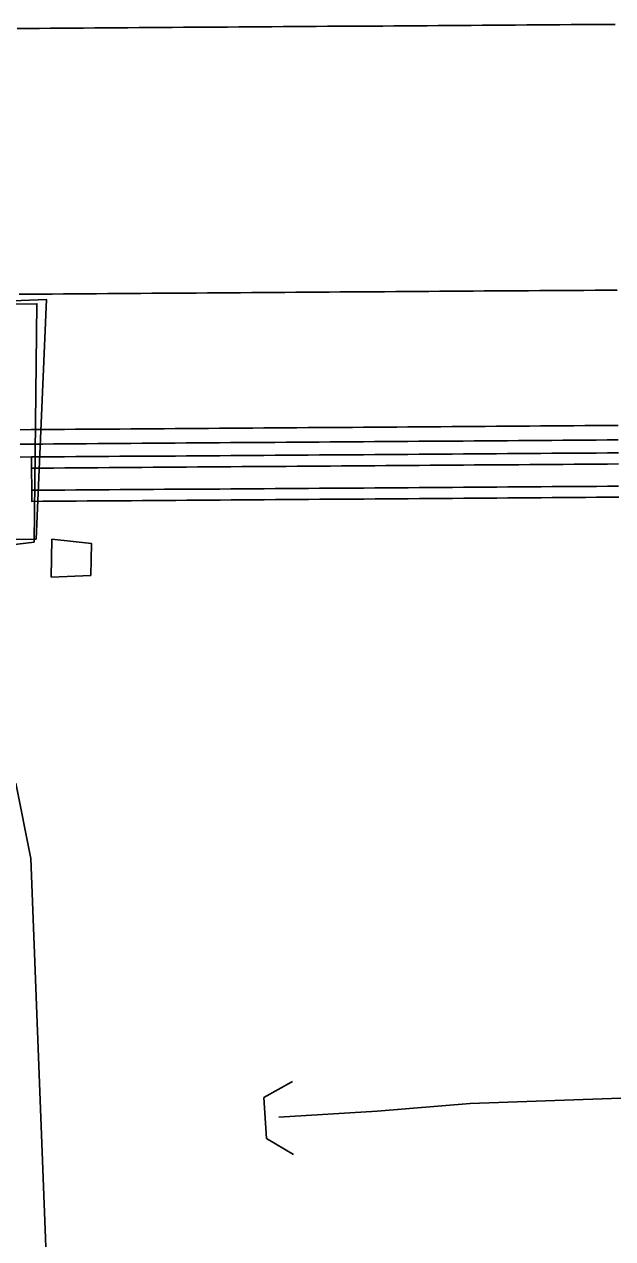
# Model space of a CAD drawing. Extents: x 2145380 to 2157287, y 139568 to 149130.
# Drawn here: x 2153079.9 to 2153133, y 142759.4 to 142869.1 of the extents above; entities that cross this region are included whole.
import ezdxf

# ---------------------------------------------------------------- set-up
doc = ezdxf.new("R2010")
doc.units = 0
for name, color, linetype in [('PR_PREVIOUSLY CONSTRUCTED', 7, 'Continuous'), ('TOPO_Concrete', 7, 'Continuous'), ('TOPO_DRAIN_Headwall', 7, 'Continuous'), ('TOPO_Flowline', 7, 'Continuous'), ('TOPO_Guardrail', 7, 'Continuous')]:
    doc.layers.add(name, color=color, linetype=linetype)

msp = doc.modelspace()

# ---------------------------------------------------------------- linework, layer by layer
at = {"layer": 'PR_PREVIOUSLY CONSTRUCTED'}
for points in [[(2153079.23, 142868.71), (2153080.23, 142868.72), (2153081.23, 142868.72), (2153082.23, 142868.73), (2153083.23, 142868.74), (2153084.23, 142868.74), (2153085.23, 142868.75), (2153086.23, 142868.76), (2153087.23, 142868.77), (2153088.23, 142868.77), (2153089.23, 142868.78), (2153090.23, 142868.79), (2153091.23, 142868.79), (2153092.23, 142868.8), (2153093.23, 142868.81), (2153094.23, 142868.82), (2153095.23, 142868.82), (2153096.23, 142868.83), (2153097.23, 142868.84), (2153098.23, 142868.84), (2153099.23, 142868.85), (2153100.23, 142868.86), (2153101.23, 142868.87), (2153102.23, 142868.87), (2153103.23, 142868.88), (2153104.23, 142868.89), (2153105.23, 142868.89), (2153106.23, 142868.9), (2153107.23, 142868.91), (2153108.23, 142868.92), (2153109.23, 142868.92), (2153110.23, 142868.93), (2153111.23, 142868.94), (2153112.23, 142868.94), (2153113.23, 142868.95), (2153114.23, 142868.96), (2153115.23, 142868.97), (2153116.23, 142868.97), (2153117.23, 142868.98), (2153118.23, 142868.99), (2153119.23, 142868.99), (2153120.23, 142869), (2153121.23, 142869.01), (2153122.23, 142869.02), (2153123.23, 142869.02), (2153124.23, 142869.03), (2153125.23, 142869.04), (2153126.23, 142869.04), (2153127.23, 142869.05), (2153128.23, 142869.06), (2153129.23, 142869.07), (2153130.23, 142869.07), (2153131.23, 142869.08), (2153132.23, 142869.09), (2153133.23, 142869.09)], [(2153079.4, 142844.71), (2153080.4, 142844.72), (2153081.4, 142844.72), (2153082.4, 142844.73), (2153083.4, 142844.74), (2153084.4, 142844.74), (2153085.4, 142844.75), (2153086.4, 142844.76), (2153087.4, 142844.77), (2153088.4, 142844.77), (2153089.4, 142844.78), (2153090.4, 142844.79), (2153091.4, 142844.8), (2153092.4, 142844.8), (2153093.4, 142844.81), (2153094.4, 142844.82), (2153095.4, 142844.82), (2153096.4, 142844.83), (2153097.4, 142844.84), (2153098.4, 142844.85), (2153099.4, 142844.85), (2153100.4, 142844.86), (2153101.4, 142844.87), (2153102.4, 142844.87), (2153103.4, 142844.88), (2153104.4, 142844.89), (2153105.4, 142844.89), (2153106.4, 142844.9), (2153107.4, 142844.91), (2153108.4, 142844.92), (2153109.4, 142844.92), (2153110.4, 142844.93), (2153111.4, 142844.94), (2153112.4, 142844.94), (2153113.4, 142844.95), (2153114.4, 142844.96), (2153115.4, 142844.97), (2153116.4, 142844.97), (2153117.4, 142844.98), (2153118.4, 142844.99), (2153119.4, 142844.99), (2153120.4, 142845), (2153121.4, 142845.01), (2153122.4, 142845.02), (2153123.4, 142845.02), (2153124.4, 142845.03), (2153125.4, 142845.04), (2153126.4, 142845.05), (2153127.4, 142845.05), (2153128.4, 142845.06), (2153129.4, 142845.07), (2153130.4, 142845.07), (2153131.4, 142845.08), (2153132.4, 142845.09), (2153133.4, 142845.1)], [(2153079.49, 142832.48), (2153080.49, 142832.49), (2153081.49, 142832.49), (2153082.49, 142832.5), (2153083.49, 142832.51), (2153084.49, 142832.52), (2153085.49, 142832.52), (2153086.49, 142832.53), (2153087.49, 142832.54), (2153088.49, 142832.54), (2153089.49, 142832.55), (2153090.49, 142832.56), (2153091.49, 142832.57), (2153092.49, 142832.57), (2153093.49, 142832.58), (2153094.49, 142832.59), (2153095.49, 142832.59), (2153096.49, 142832.6), (2153097.49, 142832.61), (2153098.49, 142832.62), (2153099.49, 142832.62), (2153100.49, 142832.63), (2153101.49, 142832.64), (2153102.49, 142832.64), (2153103.49, 142832.65), (2153104.49, 142832.66), (2153105.49, 142832.67), (2153106.49, 142832.67), (2153107.49, 142832.68), (2153108.49, 142832.69), (2153109.49, 142832.69), (2153110.49, 142832.7), (2153111.49, 142832.71), (2153112.49, 142832.72), (2153113.49, 142832.72), (2153114.49, 142832.73), (2153115.49, 142832.74), (2153116.49, 142832.74), (2153117.49, 142832.75), (2153118.49, 142832.76), (2153119.49, 142832.77), (2153120.49, 142832.77), (2153121.49, 142832.78), (2153122.49, 142832.79), (2153123.49, 142832.8), (2153124.49, 142832.8), (2153125.49, 142832.81), (2153126.49, 142832.82), (2153127.49, 142832.82), (2153128.49, 142832.83), (2153129.49, 142832.84), (2153130.49, 142832.85), (2153131.49, 142832.85), (2153132.49, 142832.86), (2153133.49, 142832.87)], [(2153079.5, 142831.18), (2153080.5, 142831.19), (2153081.5, 142831.19), (2153082.5, 142831.2), (2153083.5, 142831.21), (2153084.5, 142831.21), (2153085.5, 142831.22), (2153086.5, 142831.23), (2153087.5, 142831.24), (2153088.5, 142831.24), (2153089.5, 142831.25), (2153090.5, 142831.26), (2153091.5, 142831.27), (2153092.5, 142831.27), (2153093.5, 142831.28), (2153094.5, 142831.29), (2153095.5, 142831.29), (2153096.5, 142831.3), (2153097.5, 142831.31), (2153098.5, 142831.32), (2153099.5, 142831.32), (2153100.5, 142831.33), (2153101.5, 142831.34), (2153102.5, 142831.34), (2153103.5, 142831.35), (2153104.5, 142831.36), (2153105.5, 142831.36), (2153106.5, 142831.37), (2153107.5, 142831.38), (2153108.5, 142831.39), (2153109.5, 142831.39), (2153110.5, 142831.4), (2153111.5, 142831.41), (2153112.5, 142831.41), (2153113.5, 142831.42), (2153114.5, 142831.43), (2153115.5, 142831.44), (2153116.5, 142831.44), (2153117.5, 142831.45), (2153118.5, 142831.46), (2153119.5, 142831.46), (2153120.5, 142831.47), (2153121.5, 142831.48), (2153122.5, 142831.49), (2153123.5, 142831.49), (2153124.5, 142831.5), (2153125.5, 142831.51), (2153126.5, 142831.52), (2153127.5, 142831.52), (2153128.5, 142831.53), (2153129.5, 142831.54), (2153130.5, 142831.54), (2153131.5, 142831.55), (2153132.5, 142831.56), (2153133.5, 142831.57)], [(2153079.51, 142830.01), (2153080.51, 142830.02), (2153081.51, 142830.03), (2153082.51, 142830.03), (2153083.51, 142830.04), (2153084.51, 142830.05), (2153085.51, 142830.05), (2153086.51, 142830.06), (2153087.51, 142830.07), (2153088.51, 142830.08), (2153089.51, 142830.08), (2153090.51, 142830.09), (2153091.51, 142830.1), (2153092.51, 142830.1), (2153093.51, 142830.11), (2153094.51, 142830.12), (2153095.51, 142830.13), (2153096.51, 142830.13), (2153097.51, 142830.14), (2153098.51, 142830.15), (2153099.51, 142830.16), (2153100.51, 142830.16), (2153101.51, 142830.17), (2153102.51, 142830.18), (2153103.51, 142830.18), (2153104.51, 142830.19), (2153105.51, 142830.2), (2153106.51, 142830.21), (2153107.51, 142830.21), (2153108.51, 142830.22), (2153109.51, 142830.23), (2153110.51, 142830.23), (2153111.51, 142830.24), (2153112.51, 142830.25), (2153113.51, 142830.26), (2153114.51, 142830.26), (2153115.51, 142830.27), (2153116.51, 142830.28), (2153117.51, 142830.28), (2153118.51, 142830.29), (2153119.51, 142830.3), (2153120.51, 142830.31), (2153121.51, 142830.31), (2153122.51, 142830.32), (2153123.51, 142830.33), (2153124.51, 142830.33), (2153125.51, 142830.34), (2153126.51, 142830.35), (2153127.51, 142830.36), (2153128.51, 142830.36), (2153129.51, 142830.37), (2153130.51, 142830.38), (2153131.51, 142830.38), (2153132.51, 142830.39), (2153133.51, 142830.4)], [(2153080.51, 142830.02), (2153080.54, 142826.01), (2153081.54, 142826.02), (2153082.54, 142826.02), (2153083.54, 142826.03), (2153084.54, 142826.04), (2153085.54, 142826.05), (2153086.54, 142826.05), (2153087.54, 142826.06), (2153088.54, 142826.07), (2153089.54, 142826.07), (2153090.54, 142826.08), (2153091.54, 142826.09), (2153092.54, 142826.1), (2153093.54, 142826.1), (2153094.54, 142826.11), (2153095.54, 142826.12), (2153096.54, 142826.12), (2153097.54, 142826.13), (2153098.54, 142826.14), (2153099.54, 142826.15), (2153100.54, 142826.15), (2153101.54, 142826.16), (2153102.54, 142826.17), (2153103.54, 142826.17), (2153104.54, 142826.18), (2153105.54, 142826.19), (2153106.54, 142826.2), (2153107.54, 142826.2), (2153108.54, 142826.21), (2153109.54, 142826.22), (2153110.54, 142826.22), (2153111.54, 142826.23), (2153112.54, 142826.24), (2153113.54, 142826.25), (2153114.54, 142826.25), (2153115.54, 142826.26), (2153116.54, 142826.27), (2153117.54, 142826.27), (2153118.54, 142826.28), (2153119.54, 142826.29), (2153120.54, 142826.3), (2153121.54, 142826.3), (2153122.54, 142826.31), (2153123.54, 142826.32), (2153124.54, 142826.32), (2153125.54, 142826.33), (2153126.54, 142826.34), (2153127.54, 142826.35), (2153128.54, 142826.35), (2153129.54, 142826.36), (2153130.54, 142826.37), (2153131.54, 142826.38), (2153132.54, 142826.38), (2153133.54, 142826.39)], [(2153080.52, 142829.01), (2153081.52, 142829.02), (2153082.52, 142829.02), (2153083.52, 142829.03), (2153084.52, 142829.04), (2153085.52, 142829.05), (2153086.52, 142829.05), (2153087.52, 142829.06), (2153088.52, 142829.07), (2153089.52, 142829.07), (2153090.52, 142829.08), (2153091.52, 142829.09), (2153092.52, 142829.1), (2153093.52, 142829.1), (2153094.52, 142829.11), (2153095.52, 142829.12), (2153096.52, 142829.12), (2153097.52, 142829.13), (2153098.52, 142829.14), (2153099.52, 142829.15), (2153100.52, 142829.15), (2153101.52, 142829.16), (2153102.52, 142829.17), (2153103.52, 142829.17), (2153104.52, 142829.18), (2153105.52, 142829.19), (2153106.52, 142829.2), (2153107.52, 142829.2), (2153108.52, 142829.21), (2153109.52, 142829.22), (2153110.52, 142829.22), (2153111.52, 142829.23), (2153112.52, 142829.24), (2153113.52, 142829.25), (2153114.52, 142829.25), (2153115.52, 142829.26), (2153116.52, 142829.27), (2153117.52, 142829.27), (2153118.52, 142829.28), (2153119.52, 142829.29), (2153120.52, 142829.3), (2153121.52, 142829.3), (2153122.52, 142829.31), (2153123.52, 142829.32), (2153124.52, 142829.32), (2153125.52, 142829.33), (2153126.52, 142829.34), (2153127.52, 142829.35), (2153128.52, 142829.35), (2153129.52, 142829.36), (2153130.52, 142829.37), (2153131.52, 142829.37), (2153132.52, 142829.38), (2153133.52, 142829.39)], [(2153080.53, 142827.01), (2153081.53, 142827.02), (2153082.53, 142827.02), (2153083.53, 142827.03), (2153084.53, 142827.04), (2153085.53, 142827.05), (2153086.53, 142827.05), (2153087.53, 142827.06), (2153088.53, 142827.07), (2153089.53, 142827.07), (2153090.53, 142827.08), (2153091.53, 142827.09), (2153092.53, 142827.1), (2153093.53, 142827.1), (2153094.53, 142827.11), (2153095.53, 142827.12), (2153096.53, 142827.12), (2153097.53, 142827.13), (2153098.53, 142827.14), (2153099.53, 142827.15), (2153100.53, 142827.15), (2153101.53, 142827.16), (2153102.53, 142827.17), (2153103.53, 142827.17), (2153104.53, 142827.18), (2153105.53, 142827.19), (2153106.53, 142827.2), (2153107.53, 142827.2), (2153108.53, 142827.21), (2153109.53, 142827.22), (2153110.53, 142827.22), (2153111.53, 142827.23), (2153112.53, 142827.24), (2153113.53, 142827.25), (2153114.53, 142827.25), (2153115.53, 142827.26), (2153116.53, 142827.27), (2153117.53, 142827.27), (2153118.53, 142827.28), (2153119.53, 142827.29), (2153120.53, 142827.3), (2153121.53, 142827.3), (2153122.53, 142827.31), (2153123.53, 142827.32), (2153124.53, 142827.32), (2153125.53, 142827.33), (2153126.53, 142827.34), (2153127.53, 142827.35), (2153128.53, 142827.35), (2153129.53, 142827.36), (2153130.53, 142827.37), (2153131.53, 142827.37), (2153132.53, 142827.38), (2153133.53, 142827.39)]]:
    msp.add_lwpolyline(points, dxfattribs=at)
msp.add_arc((2152550.6, 141635.98), 1145.92, 60.40983, 90.40983, dxfattribs=at)
at = {"layer": 'TOPO_Concrete'}
for points in [[(2153001.4, 142822.08), (2153000.2, 142822.1), (2153000.15, 142843.63), (2153081.01, 142843.86), (2153080.75, 142822.34), (2153077.76, 142821.96)], [(2153078.05, 142844.1), (2153081.87, 142844.25), (2153080.93, 142822.61), (2153078.22, 142822.57)], [(2153082.35, 142822.61), (2153082.3, 142819.18), (2153085.87, 142819.32), (2153085.95, 142822.2), (2153082.35, 142822.61)]]:
    msp.add_lwpolyline(points, dxfattribs=at)
at = {"layer": 'TOPO_DRAIN_Headwall'}
msp.add_lwpolyline([(2153104.08, 142773.62), (2153101.51, 142772.18), (2153101.73, 142768.49), (2153104.18, 142767.04)], dxfattribs=at)
at = {"layer": 'TOPO_Flowline'}
msp.add_lwpolyline([(2153102.84, 142770.4), (2153111.73, 142770.94), (2153120.12, 142771.64), (2153144.81, 142772.52)], dxfattribs=at)
at = {"layer": 'TOPO_Guardrail'}
msp.add_lwpolyline([(2153079.12, 142800.57), (2153080.46, 142793.77), (2153083.13, 142724.37)], dxfattribs=at)

doc.saveas('drawing.dxf')
